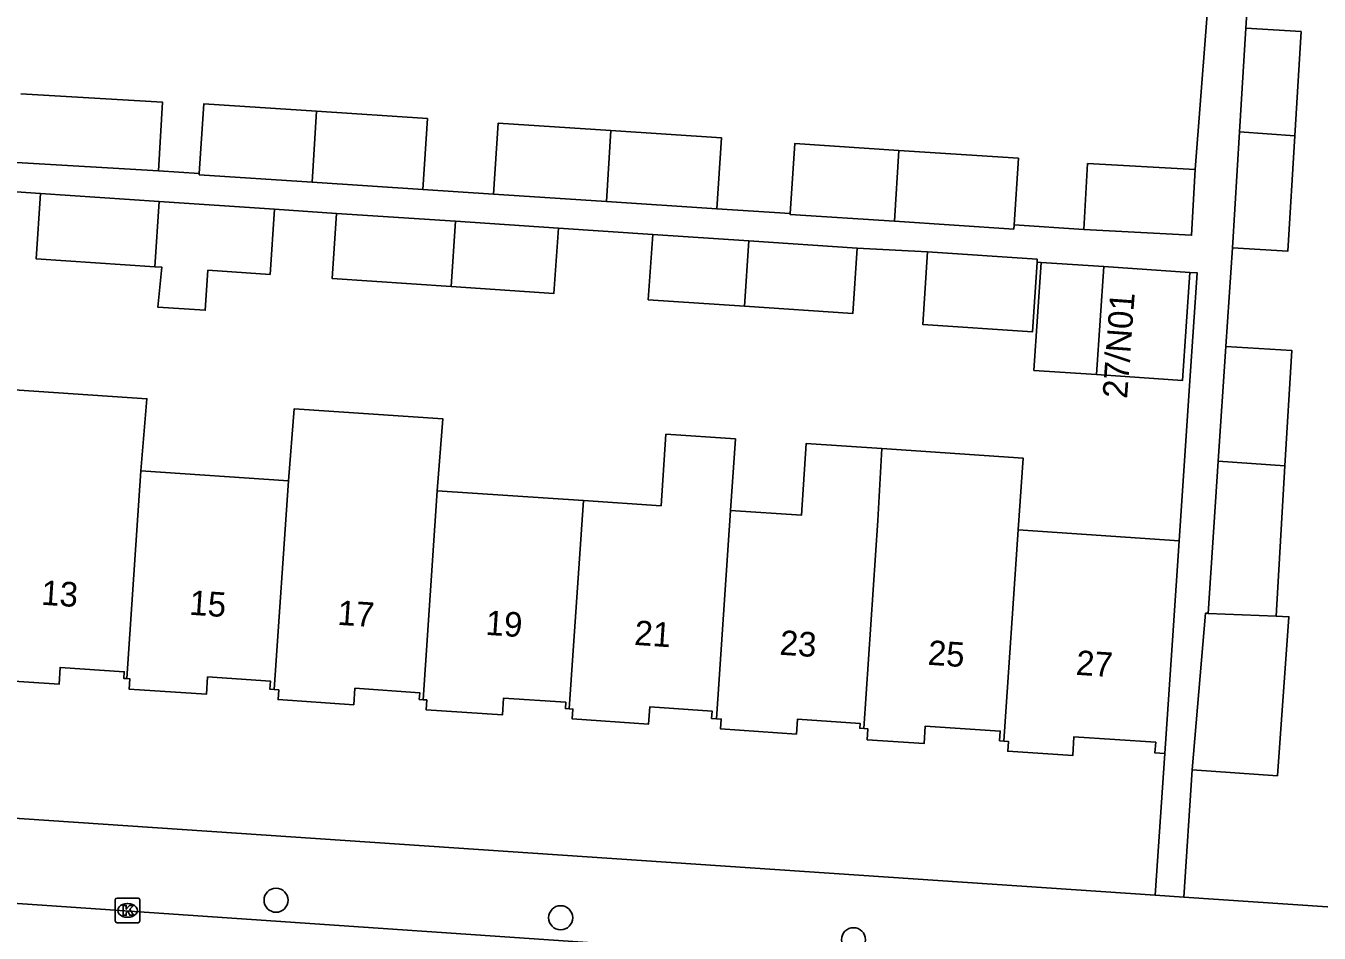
# Model space of a CAD drawing. Extents: x 161848 to 162726, y 385382 to 386521.
# Drawn here: x 162165.1 to 162217.7, y 386222 to 386258.8 of the extents above; entities that cross this region are included whole.
import ezdxf

# ---------------------------------------------------------------- set-up
doc = ezdxf.new("R2010")
doc.units = 0
for name, color, linetype in [('IMGEO_Boom', 7, 'Continuous'), ('IMGEO_Kolk', 7, 'Continuous'), ('IMGEO_Pand', 7, 'Continuous'), ('IMGEO_Pand_nummerreeks', 7, 'Continuous'), ('IMGEO_Rijbaan_lokaal_open', 7, 'Continuous'), ('IMGEO_Voetpad_open', 7, 'Continuous')]:
    doc.layers.add(name, color=color, linetype=linetype)

msp = doc.modelspace()

# ---------------------------------------------------------------- linework, layer by layer
at = {"layer": 'IMGEO_Boom'}
for centre in [(162175.263, 386223.298), (162186.837, 386222.586), (162198.745, 386221.693)]:
    msp.add_circle(centre, 0.489, dxfattribs=at)
at = {"layer": 'IMGEO_Kolk'}
for p, q in [((162168.8, 386223.384), (162169.652, 386223.384)), ((162168.725, 386222.458), (162168.725, 386223.31)), ((162169.213, 386223.164), (162169.238, 386223.164)), ((162169.726, 386223.31), (162169.726, 386222.458)), ((162169.652, 386222.384), (162168.8, 386222.384)), ((162169.236, 386222.604), (162169.211, 386222.604))]:
    msp.add_line(p, q, dxfattribs=at)
for points in [[(162168.8, 386223.384), (162169.652, 386223.384)], [(162168.725, 386222.458), (162168.725, 386223.31)], [(162169.046, 386223.084), (162169.169, 386223.084), (162169.169, 386222.933), (162169.299, 386223.084), (162169.463, 386223.084), (162169.317, 386222.933), (162169.47, 386222.684), (162169.318, 386222.684), (162169.233, 386222.848), (162169.169, 386222.781), (162169.169, 386222.684), (162169.046, 386222.684), (162169.046, 386223.084)], [(162169.726, 386223.31), (162169.726, 386222.458)], [(162169.652, 386222.384), (162168.8, 386222.384)]]:
    msp.add_lwpolyline(points, dxfattribs=at)
for centre, start, end in [((162168.802, 386223.308), 91.552, 178.448), ((162168.802, 386223.308), 91.552, 178.448), ((162169.65, 386223.308), 1.552, 88.448), ((162169.65, 386223.308), 1.552, 88.448), ((162168.802, 386222.46), 181.552, 268.448), ((162168.802, 386222.46), 181.552, 268.448), ((162169.65, 386222.46), 271.552, 358.448), ((162169.65, 386222.46), 271.552, 358.448)]:
    msp.add_arc(centre, 0.0765, start, end, dxfattribs=at)
for centre, major_axis, ratio, start_param, end_param in [((162169.212, 386222.884), (-0.387, 0.002), 0.722429, 4.712389, 7.853982), ((162169.237, 386222.884), (-0.39, 0.002), 0.717154, 1.570796, 4.712389)]:
    msp.add_ellipse(centre, major_axis=major_axis, ratio=ratio, start_param=start_param, end_param=end_param, dxfattribs=at)
at = {"layer": 'IMGEO_Pand'}
for points in [[(162214.445, 386254.536), (162214.696, 386258.749)], [(162216.691, 386254.38), (162216.944, 386258.614), (162214.696, 386258.749)], [(162164.889, 386256.083), (162170.65, 386255.741), (162170.484, 386252.952)], [(162172.141, 386252.843), (162172.327, 386255.674), (162176.913, 386255.373)], [(162176.734, 386252.491), (162176.913, 386255.373)], [(162176.913, 386255.373), (162181.418, 386255.078), (162181.229, 386252.196)], [(162184.104, 386252.006), (162184.293, 386254.887), (162188.879, 386254.586)], [(162188.701, 386251.704), (162188.879, 386254.586)], [(162188.879, 386254.586), (162193.384, 386254.291), (162193.195, 386251.409)], [(162214.163, 386249.819), (162214.445, 386254.536)], [(162214.163, 386249.819), (162216.412, 386249.685), (162216.691, 386254.38)], [(162216.691, 386254.38), (162214.445, 386254.536)], [(162196.172, 386251.214), (162196.359, 386254.059), (162200.592, 386253.781)], [(162170.484, 386252.952), (162164.716, 386253.295)], [(162200.592, 386253.781), (162200.414, 386250.899)], [(162200.592, 386253.781), (162205.45, 386253.463), (162205.273, 386250.759)], [(162176.734, 386252.491), (162172.138, 386252.793), (162172.141, 386252.843)], [(162208.118, 386250.572), (162208.265, 386253.244), (162212.643, 386253.004)], [(162212.643, 386253.004), (162212.497, 386250.332), (162208.118, 386250.572)], [(162181.229, 386252.196), (162176.734, 386252.491)], [(162170.332, 386249.051), (162165.503, 386249.374), (162165.683, 386252.027)], [(162165.683, 386252.027), (162170.513, 386251.704)], [(162188.701, 386251.704), (162184.104, 386252.006)], [(162170.332, 386249.051), (162170.513, 386251.704)], [(162175.201, 386251.391), (162175.021, 386248.738), (162172.494, 386248.907), (162172.383, 386247.282), (162170.452, 386247.414), (162170.622, 386249.032), (162170.332, 386249.051)], [(162170.513, 386251.704), (162175.201, 386251.391)], [(162182.383, 386248.245), (162177.546, 386248.569), (162177.726, 386251.222)], [(162177.726, 386251.222), (162182.563, 386250.898)], [(162193.195, 386251.409), (162188.701, 386251.704)], [(162200.414, 386250.899), (162196.17, 386251.178), (162196.172, 386251.214)], [(162182.383, 386248.245), (162182.563, 386250.898)], [(162182.563, 386250.898), (162186.743, 386250.618)], [(162205.273, 386250.759), (162205.261, 386250.581), (162200.414, 386250.899)], [(162186.743, 386250.618), (162186.563, 386247.965), (162182.383, 386248.245)], [(162194.309, 386247.446), (162190.402, 386247.708), (162190.579, 386250.361)], [(162190.579, 386250.361), (162194.489, 386250.099)], [(162194.309, 386247.446), (162194.489, 386250.099)], [(162198.897, 386249.803), (162198.719, 386247.151), (162194.309, 386247.446)], [(162194.489, 386250.099), (162198.897, 386249.803)], [(162206.211, 386249.238), (162206.02, 386246.404), (162201.562, 386246.704), (162201.76, 386249.652)], [(162201.76, 386249.652), (162206.219, 386249.353), (162206.211, 386249.238)], [(162208.626, 386244.665), (162206.08, 386244.837), (162206.377, 386249.227)], [(162206.377, 386249.227), (162208.922, 386249.055)], [(162208.922, 386249.055), (162208.626, 386244.665)], [(162212.423, 386248.818), (162212.127, 386244.428), (162208.626, 386244.665)], [(162208.922, 386249.055), (162212.423, 386248.818)], [(162213.579, 386241.149), (162213.893, 386245.806)], [(162216.289, 386240.961), (162216.564, 386245.649), (162213.893, 386245.806)], [(162163.78, 386241.162), (162164.011, 386244.094), (162170.014, 386243.686), (162169.769, 386240.759)], [(162175.769, 386240.354), (162176.007, 386243.279), (162182.046, 386242.869), (162181.818, 386239.946)], [(162187.761, 386239.546), (162190.921, 386239.333), (162191.119, 386242.244), (162193.943, 386242.052), (162193.745, 386239.142)], [(162193.745, 386239.142), (162196.628, 386238.948), (162196.827, 386241.866), (162199.897, 386241.657)], [(162199.162, 386230.277), (162199.738, 386238.738), (162199.897, 386241.657)], [(162199.897, 386241.657), (162205.646, 386241.266), (162205.448, 386238.353)], [(162169.769, 386240.759), (162169.195, 386232.31)], [(162169.769, 386240.759), (162175.769, 386240.354)], [(162213.162, 386234.961), (162213.579, 386241.149)], [(162216.289, 386240.961), (162213.579, 386241.149)], [(162215.929, 386234.842), (162216.289, 386240.961)], [(162175.192, 386231.861), (162175.769, 386240.354)], [(162181.818, 386239.946), (162181.24, 386231.449)], [(162181.818, 386239.946), (162187.761, 386239.546)], [(162187.185, 386231.076), (162187.761, 386239.546)], [(162193.745, 386239.142), (162193.17, 386230.677)], [(162205.448, 386238.353), (162204.865, 386229.769)], [(162205.448, 386238.353), (162211.989, 386237.912)], [(162211.989, 386237.912), (162211.743, 386234.264), (162211.406, 386229.262)], [(162213.162, 386234.961), (162213.139, 386234.962), (162213.065, 386234.965), (162212.522, 386228.605)], [(162215.929, 386234.842), (162213.162, 386234.961)], [(162212.522, 386228.605), (162215.987, 386228.358), (162216.454, 386234.819), (162215.929, 386234.842)], [(162169.195, 386232.31), (162169.074, 386232.318), (162169.092, 386232.585), (162166.485, 386232.761), (162166.439, 386232.081), (162163.355, 386232.289), (162163.379, 386232.651), (162163.202, 386232.663)], [(162175.192, 386231.861), (162175.012, 386231.873), (162175.034, 386232.207), (162172.48, 386232.379), (162172.433, 386231.67), (162169.287, 386231.882), (162169.315, 386232.302), (162169.195, 386232.31)], [(162181.24, 386231.449), (162181.087, 386231.459), (162181.106, 386231.735), (162178.471, 386231.913), (162178.426, 386231.247), (162175.346, 386231.454), (162175.373, 386231.849), (162175.192, 386231.861)], [(162187.185, 386231.076), (162187.029, 386231.087), (162187.046, 386231.344), (162184.515, 386231.514), (162184.469, 386230.832), (162181.366, 386231.041), (162181.393, 386231.439), (162181.24, 386231.449)], [(162193.17, 386230.677), (162192.972, 386230.69), (162192.992, 386230.985), (162190.46, 386231.155), (162190.414, 386230.462), (162187.311, 386230.671), (162187.338, 386231.066), (162187.185, 386231.076)], [(162199.162, 386230.277), (162198.998, 386230.288), (162199.011, 386230.484), (162196.465, 386230.656), (162196.425, 386230.053), (162193.341, 386230.261), (162193.368, 386230.664), (162193.17, 386230.677)], [(162204.865, 386229.769), (162204.686, 386229.782), (162204.713, 386230.171), (162201.665, 386230.376), (162201.616, 386229.663), (162199.297, 386229.82), (162199.327, 386230.266), (162199.162, 386230.277)], [(162211.406, 386229.262), (162211.006, 386229.289), (162211.034, 386229.718), (162207.711, 386229.942), (162207.66, 386229.175), (162205.016, 386229.353), (162205.043, 386229.757), (162204.865, 386229.769)]]:
    msp.add_lwpolyline(points, dxfattribs=at)
at = {"layer": 'IMGEO_Rijbaan_lokaal_open'}
msp.add_lwpolyline([(162210.81, 386220.084), (162191.691, 386221.323), (162124.924, 386225.884)], dxfattribs=at)
at = {"layer": 'IMGEO_Voetpad_open'}
for points in [[(162214.696, 386258.749), (162215.246, 386267.317)], [(162213.276, 386261.264), (162212.643, 386253.004)], [(162172.141, 386252.843), (162170.484, 386252.952)], [(162163.305, 386252.187), (162165.683, 386252.027)], [(162184.104, 386252.006), (162181.229, 386252.196)], [(162175.201, 386251.391), (162177.726, 386251.222)], [(162196.172, 386251.214), (162193.195, 386251.409)], [(162208.118, 386250.572), (162205.273, 386250.759)], [(162186.743, 386250.618), (162190.579, 386250.361)], [(162198.897, 386249.803), (162201.76, 386249.652)], [(162213.893, 386245.806), (162214.163, 386249.819)], [(162206.211, 386249.238), (162206.377, 386249.227)], [(162212.423, 386248.818), (162212.723, 386248.798), (162212.427, 386244.408), (162211.989, 386237.912)], [(162126.45, 386229.203), (162211.018, 386223.504)], [(162211.406, 386229.262), (162211.018, 386223.504)], [(162212.173, 386223.426), (162212.522, 386228.605)], [(162211.018, 386223.504), (162212.173, 386223.426)], [(162239.883, 386223.649), (162239.639, 386222.648), (162238.17, 386221.674), (162212.173, 386223.426)]]:
    msp.add_lwpolyline(points, dxfattribs=at)

# ---------------------------------------------------------------- texts
at = {"layer": 'IMGEO_Pand_nummerreeks'}
for s, rotation, p in [('27/N01', 85.7832, (162209.868, 386243.672)), ('13', 356.1259, (162165.692, 386235.314)), ('15', 356.1259, (162171.716, 386234.906)), ('17', 356.1259, (162177.74, 386234.498)), ('19', 356.1259, (162183.764, 386234.09)), ('21', 356.1268, (162189.81, 386233.681)), ('23', 356.1268, (162195.721, 386233.281)), ('25', 356.1259, (162201.745, 386232.873)), ('27', 356.1259, (162207.769, 386232.465))]:
    msp.add_text(s, height=1, rotation=rotation, dxfattribs=at).set_placement(p)

doc.saveas('drawing.dxf')
